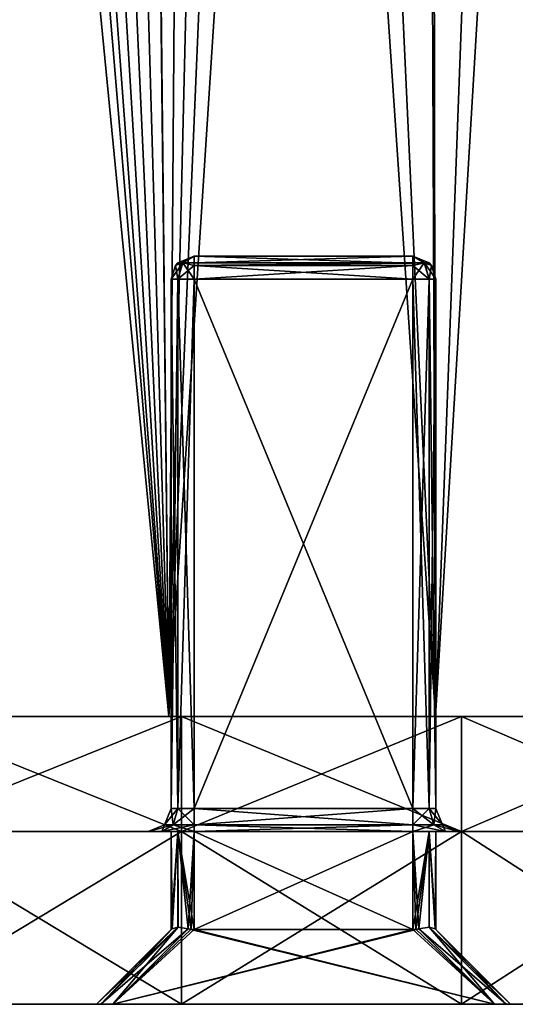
# Model space of a CAD drawing. Header units: millimetres. Extents: x -36.5 to 36.5, y -8.8 to 41.6.
# Tile 315 of 434: x 20.9 to 25.2, y -8.8 to -0.2. Entities that reach past the tile are written whole.
import ezdxf

# ---------------------------------------------------------------- set-up
doc = ezdxf.new("R2010")
doc.units = ezdxf.units.MM
doc.header["$LTSCALE"] = 65.185185
for name, color, linetype in [('2075', 7, 'CONTINUOUS'), ('2076', 7, 'CONTINUOUS'), ('2078', 7, 'CONTINUOUS'), ('2081', 7, 'CONTINUOUS'), ('2082', 7, 'CONTINUOUS'), ('2083', 7, 'CONTINUOUS'), ('2084', 7, 'CONTINUOUS'), ('2085', 7, 'CONTINUOUS'), ('2115', 7, 'CONTINUOUS'), ('2116', 7, 'CONTINUOUS'), ('2117', 7, 'CONTINUOUS'), ('2118', 7, 'CONTINUOUS'), ('2135', 7, 'CONTINUOUS'), ('2136', 7, 'CONTINUOUS'), ('2137', 7, 'CONTINUOUS'), ('2138', 7, 'CONTINUOUS'), ('2139', 7, 'CONTINUOUS'), ('2140', 7, 'CONTINUOUS'), ('2141', 7, 'CONTINUOUS'), ('2142', 7, 'CONTINUOUS'), ('2143', 7, 'CONTINUOUS'), ('2144', 7, 'CONTINUOUS'), ('2145', 7, 'CONTINUOUS'), ('2146', 7, 'CONTINUOUS'), ('2147', 7, 'CONTINUOUS'), ('2148', 7, 'CONTINUOUS'), ('2149', 7, 'CONTINUOUS'), ('2150', 7, 'CONTINUOUS'), ('2224', 7, 'CONTINUOUS'), ('2225', 7, 'CONTINUOUS'), ('2230', 7, 'CONTINUOUS'), ('2231', 7, 'CONTINUOUS'), ('2232', 7, 'CONTINUOUS'), ('2233', 7, 'CONTINUOUS'), ('2252', 7, 'CONTINUOUS'), ('2254', 7, 'CONTINUOUS'), ('2255', 7, 'CONTINUOUS'), ('2256', 7, 'CONTINUOUS'), ('2257', 7, 'CONTINUOUS'), ('2278', 7, 'CONTINUOUS'), ('2279', 7, 'CONTINUOUS'), ('2280', 7, 'CONTINUOUS'), ('2281', 7, 'CONTINUOUS'), ('2282', 7, 'CONTINUOUS'), ('2283', 7, 'CONTINUOUS'), ('2284', 7, 'CONTINUOUS'), ('2285', 7, 'CONTINUOUS'), ('555', 7, 'CONTINUOUS')]:
    doc.layers.add(name, color=color, linetype=linetype)

msp = doc.modelspace()

# ---------------------------------------------------------------- linework, layer by layer
at = {"layer": '2075', "color": 7, "linetype": 'CONTINUOUS'}
for points in [[(22.1778, -6.3, 15.0129), (19.8, -6.3, 15.2), (22.2902, -6.3, 16.5133), (22.1778, -6.3, 15.0129)], [(22.2902, -6.3, 16.5133), (19.8, -6.3, 15.2), (19.8, -6.3, 16.7), (22.2902, -6.3, 16.5133)], [(19.8, -6.3, -15.2), (22.1778, -6.3, -15.0129), (19.8, -6.3, -16.7), (19.8, -6.3, -15.2)], [(19.8, -6.3, -16.7), (22.1778, -6.3, -15.0129), (22.2902, -6.3, -16.5133), (19.8, -6.3, -16.7)], [(22.1778, -6.3, -15.0129), (24.4971, -6.3, -14.4561), (22.2902, -6.3, -16.5133), (22.1778, -6.3, -15.0129)], [(24.4971, -6.3, 14.4561), (22.1778, -6.3, 15.0129), (22.2902, -6.3, 16.5133), (24.4971, -6.3, 14.4561)], [(22.2902, -6.3, -16.5133), (24.4971, -6.3, -14.4561), (24.7235, -6.3, -15.9576), (22.2902, -6.3, -16.5133)], [(24.7235, -6.3, 15.9576), (24.4971, -6.3, 14.4561), (22.2902, -6.3, 16.5133), (24.7235, -6.3, 15.9576)], [(24.4971, -6.3, -14.4561), (26.7007, -6.3, -13.5433), (24.7235, -6.3, -15.9576), (24.4971, -6.3, -14.4561)], [(26.7007, -6.3, 13.5433), (24.4971, -6.3, 14.4561), (24.7235, -6.3, 15.9576), (26.7007, -6.3, 13.5433)], [(24.7235, -6.3, -15.9576), (26.7007, -6.3, -13.5433), (27.0468, -6.3, -15.0455), (24.7235, -6.3, -15.9576)], [(27.0468, -6.3, 15.0455), (26.7007, -6.3, 13.5433), (24.7235, -6.3, 15.9576), (27.0468, -6.3, 15.0455)]]:
    msp.add_3dface(points, dxfattribs=at)
at = {"layer": '2076', "color": 7, "linetype": 'CONTINUOUS'}
for points in [[(22.2902, -7.3, 16.5133), (19.8, -7.3, 16.7), (22.1172, -7.3, 1.3029), (22.2902, -7.3, 16.5133)], [(19.8, -7.3, 16.7), (19.84, -7.3, 11.152), (22, -7.3, -7.37), (19.8, -7.3, 16.7)], [(22.1172, -7.3, 1.3029), (19.8, -7.3, 16.7), (22, -7.3, 1.02), (22.1172, -7.3, 1.3029)], [(22, -7.3, 1.02), (19.8, -7.3, 16.7), (22, -7.3, -7.37), (22, -7.3, 1.02)], [(19.8, -7.3, -16.7), (22.2902, -7.3, -16.5133), (19.84, -7.3, 8.712), (19.8, -7.3, -16.7)], [(19.84, -7.3, 8.712), (22.2902, -7.3, -16.5133), (19.84, -7.3, 11.152), (19.84, -7.3, 8.712)], [(19.84, -7.3, 11.152), (22.2902, -7.3, -16.5133), (22, -7.3, -7.37), (19.84, -7.3, 11.152)], [(22, -7.3, -7.37), (22.2902, -7.3, -16.5133), (22.1171, -7.3, -7.6528), (22, -7.3, -7.37)], [(22.2902, -7.3, -16.5133), (22.4, -7.3, -7.77), (22.1171, -7.3, -7.6528), (22.2902, -7.3, -16.5133)], [(22.4, -7.3, 1.42), (22.2902, -7.3, 16.5133), (22.1172, -7.3, 1.3029), (22.4, -7.3, 1.42)], [(24.7235, -7.3, 15.9576), (22.2902, -7.3, 16.5133), (24.7, -7.3, 1.02), (24.7235, -7.3, 15.9576)], [(24.7, -7.3, 1.02), (22.2902, -7.3, 16.5133), (24.5829, -7.3, 1.3028), (24.7, -7.3, 1.02)], [(24.5829, -7.3, 1.3028), (22.2902, -7.3, 16.5133), (24.3, -7.3, 1.42), (24.5829, -7.3, 1.3028)], [(24.3, -7.3, 1.42), (22.2902, -7.3, 16.5133), (22.4, -7.3, 1.42), (24.3, -7.3, 1.42)], [(22.2902, -7.3, -16.5133), (24.7235, -7.3, -15.9576), (22.4, -7.3, -7.77), (22.2902, -7.3, -16.5133)], [(22.4, -7.3, -7.77), (24.7235, -7.3, -15.9576), (24.3, -7.3, -7.77), (22.4, -7.3, -7.77)], [(24.3, -7.3, -7.77), (24.7235, -7.3, -15.9576), (24.5828, -7.3, -7.6529), (24.3, -7.3, -7.77)], [(24.5828, -7.3, -7.6529), (24.7235, -7.3, -15.9576), (24.7, -7.3, -7.37), (24.5828, -7.3, -7.6529)], [(24.7235, -7.3, -15.9576), (24.7235, -7.3, 15.9576), (24.7, -7.3, 1.02), (24.7235, -7.3, -15.9576)], [(24.7, -7.3, -7.37), (24.7235, -7.3, -15.9576), (24.7, -7.3, 1.02), (24.7, -7.3, -7.37)], [(27.0468, -7.3, 15.0455), (24.7235, -7.3, 15.9576), (27.0468, -7.3, -15.0455), (27.0468, -7.3, 15.0455)], [(27.0468, -7.3, -15.0455), (24.7235, -7.3, 15.9576), (24.7235, -7.3, -15.9576), (27.0468, -7.3, -15.0455)]]:
    msp.add_3dface(points, dxfattribs=at)
at = {"layer": '2078', "color": 7, "linetype": 'CONTINUOUS'}
for points in [[(19.8, -6.3, -16.7), (22.2902, -6.3, -16.5133), (19.8, -7.3, -16.7), (19.8, -6.3, -16.7)], [(22.2902, -6.3, -16.5133), (22.2902, -7.3, -16.5133), (19.8, -7.3, -16.7), (22.2902, -6.3, -16.5133)], [(22.2902, -6.3, 16.5133), (19.8, -6.3, 16.7), (22.2902, -7.3, 16.5133), (22.2902, -6.3, 16.5133)], [(19.8, -6.3, 16.7), (19.8, -7.3, 16.7), (22.2902, -7.3, 16.5133), (19.8, -6.3, 16.7)], [(22.2902, -6.3, -16.5133), (24.7235, -6.3, -15.9576), (22.2902, -7.3, -16.5133), (22.2902, -6.3, -16.5133)], [(24.7235, -6.3, -15.9576), (24.7235, -7.3, -15.9576), (22.2902, -7.3, -16.5133), (24.7235, -6.3, -15.9576)], [(24.7235, -6.3, 15.9576), (22.2902, -6.3, 16.5133), (24.7235, -7.3, 15.9576), (24.7235, -6.3, 15.9576)], [(22.2902, -6.3, 16.5133), (22.2902, -7.3, 16.5133), (24.7235, -7.3, 15.9576), (22.2902, -6.3, 16.5133)], [(24.7235, -6.3, -15.9576), (27.0468, -6.3, -15.0455), (24.7235, -7.3, -15.9576), (24.7235, -6.3, -15.9576)], [(27.0468, -6.3, -15.0455), (27.0468, -7.3, -15.0455), (24.7235, -7.3, -15.9576), (27.0468, -6.3, -15.0455)], [(27.0468, -6.3, 15.0455), (24.7235, -6.3, 15.9576), (27.0468, -7.3, 15.0455), (27.0468, -6.3, 15.0455)], [(24.7235, -6.3, 15.9576), (24.7235, -7.3, 15.9576), (27.0468, -7.3, 15.0455), (24.7235, -6.3, 15.9576)]]:
    msp.add_3dface(points, dxfattribs=at)
at = {"layer": '2081', "color": 7, "linetype": 'CONTINUOUS'}
for points in [[(22.4, -2.3, 1.02), (22.4, -2.3, -7.37), (24.3, -2.3, -7.37), (22.4, -2.3, 1.02)], [(24.3, -2.3, 1.02), (22.4, -2.3, 1.02), (24.3, -2.3, -7.37), (24.3, -2.3, 1.02)]]:
    msp.add_3dface(points, dxfattribs=at)
at = {"layer": '2082', "color": 7, "linetype": 'CONTINUOUS'}
for points in [[(24.3, -7.1, 1.22), (22.4, -7.1, 1.22), (22.4, -2.5, 1.22), (24.3, -7.1, 1.22)], [(24.3, -2.5, 1.22), (24.3, -7.1, 1.22), (22.4, -2.5, 1.22), (24.3, -2.5, 1.22)]]:
    msp.add_3dface(points, dxfattribs=at)
at = {"layer": '2083', "color": 7, "linetype": 'CONTINUOUS'}
for points in [[(22.2, -7.1, 1.02), (22.2, -7.1, -7.37), (22.2, -2.5, 1.02), (22.2, -7.1, 1.02)], [(22.2, -2.5, 1.02), (22.2, -7.1, -7.37), (22.2, -2.5, -7.37), (22.2, -2.5, 1.02)]]:
    msp.add_3dface(points, dxfattribs=at)
at = {"layer": '2084', "color": 7, "linetype": 'CONTINUOUS'}
for points in [[(22.4, -7.1, -7.57), (24.3, -7.1, -7.57), (24.3, -2.5, -7.57), (22.4, -7.1, -7.57)], [(22.4, -2.5, -7.57), (22.4, -7.1, -7.57), (24.3, -2.5, -7.57), (22.4, -2.5, -7.57)]]:
    msp.add_3dface(points, dxfattribs=at)
at = {"layer": '2085', "color": 7, "linetype": 'CONTINUOUS'}
for points in [[(24.5, -7.1, -7.37), (24.5, -7.1, 1.02), (24.5, -2.5, -7.37), (24.5, -7.1, -7.37)], [(24.5, -2.5, -7.37), (24.5, -7.1, 1.02), (24.5, -2.5, 1.02), (24.5, -2.5, -7.37)]]:
    msp.add_3dface(points, dxfattribs=at)
at = {"layer": '2115', "color": 7, "linetype": 'CONTINUOUS'}
for points in [[(24.3, -2.5, -7.57), (24.3, -7.1, -7.57), (24.4414, -7.1, -7.5114), (24.3, -2.5, -7.57)], [(24.3, -2.5, -7.57), (24.4414, -7.1, -7.5114), (24.4414, -2.5, -7.5114), (24.3, -2.5, -7.57)], [(24.5, -7.1, -7.37), (24.5, -2.5, -7.37), (24.4414, -2.5, -7.5114), (24.5, -7.1, -7.37)], [(24.4414, -7.1, -7.5114), (24.5, -7.1, -7.37), (24.4414, -2.5, -7.5114), (24.4414, -7.1, -7.5114)]]:
    msp.add_3dface(points, dxfattribs=at)
at = {"layer": '2116', "color": 7, "linetype": 'CONTINUOUS'}
for points in [[(22.2, -2.5, -7.37), (22.2, -7.1, -7.37), (22.2586, -7.1, -7.5114), (22.2, -2.5, -7.37)], [(22.2, -2.5, -7.37), (22.2586, -7.1, -7.5114), (22.2586, -2.5, -7.5114), (22.2, -2.5, -7.37)], [(22.4, -7.1, -7.57), (22.4, -2.5, -7.57), (22.2586, -2.5, -7.5114), (22.4, -7.1, -7.57)], [(22.2586, -7.1, -7.5114), (22.4, -7.1, -7.57), (22.2586, -2.5, -7.5114), (22.2586, -7.1, -7.5114)]]:
    msp.add_3dface(points, dxfattribs=at)
at = {"layer": '2117', "color": 7, "linetype": 'CONTINUOUS'}
for points in [[(24.3, -7.1, 1.22), (24.3, -2.5, 1.22), (24.4414, -2.5, 1.1614), (24.3, -7.1, 1.22)], [(24.4414, -7.1, 1.1614), (24.3, -7.1, 1.22), (24.4414, -2.5, 1.1614), (24.4414, -7.1, 1.1614)], [(24.5, -2.5, 1.02), (24.5, -7.1, 1.02), (24.4414, -7.1, 1.1614), (24.5, -2.5, 1.02)], [(24.5, -2.5, 1.02), (24.4414, -7.1, 1.1614), (24.4414, -2.5, 1.1614), (24.5, -2.5, 1.02)]]:
    msp.add_3dface(points, dxfattribs=at)
at = {"layer": '2118', "color": 7, "linetype": 'CONTINUOUS'}
for points in [[(22.2, -7.1, 1.02), (22.2, -2.5, 1.02), (22.2586, -2.5, 1.1614), (22.2, -7.1, 1.02)], [(22.2586, -7.1, 1.1614), (22.2, -7.1, 1.02), (22.2586, -2.5, 1.1614), (22.2586, -7.1, 1.1614)], [(22.4, -2.5, 1.22), (22.4, -7.1, 1.22), (22.2586, -7.1, 1.1614), (22.4, -2.5, 1.22)], [(22.4, -2.5, 1.22), (22.2586, -7.1, 1.1614), (22.2586, -2.5, 1.1614), (22.4, -2.5, 1.22)]]:
    msp.add_3dface(points, dxfattribs=at)
at = {"layer": '2135', "color": 7, "linetype": 'CONTINUOUS'}
for points in [[(24.3, -2.3, -7.37), (22.4, -2.3, -7.37), (22.4, -2.3591, -7.512), (24.3, -2.3, -7.37)], [(24.3, -2.3, -7.37), (22.4, -2.3591, -7.512), (24.3, -2.3591, -7.512), (24.3, -2.3, -7.37)], [(22.4, -2.3825, -7.5318), (24.3, -2.3825, -7.5318), (24.3, -2.3591, -7.512), (22.4, -2.3825, -7.5318)], [(22.4, -2.3591, -7.512), (22.4, -2.3825, -7.5318), (24.3, -2.3591, -7.512), (22.4, -2.3591, -7.512)], [(22.4, -2.5, -7.57), (24.3, -2.5, -7.57), (24.3, -2.3825, -7.5318), (22.4, -2.5, -7.57)], [(22.4, -2.3825, -7.5318), (22.4, -2.5, -7.57), (24.3, -2.3825, -7.5318), (22.4, -2.3825, -7.5318)]]:
    msp.add_3dface(points, dxfattribs=at)
at = {"layer": '2136', "color": 7, "linetype": 'CONTINUOUS'}
for points in [[(24.4432, -2.3603, -7.37), (24.3, -2.3, -7.37), (24.4002, -2.3586, -7.4698), (24.4432, -2.3603, -7.37)], [(24.4002, -2.3586, -7.4698), (24.3, -2.3, -7.37), (24.3, -2.3591, -7.512), (24.4002, -2.3586, -7.4698)], [(24.3, -2.3825, -7.5318), (24.4002, -2.3586, -7.4698), (24.3, -2.3591, -7.512), (24.3, -2.3825, -7.5318)], [(24.3, -2.3825, -7.5318), (24.4414, -2.5, -7.5114), (24.4002, -2.3586, -7.4698), (24.3, -2.3825, -7.5318)], [(24.3, -2.5, -7.57), (24.4414, -2.5, -7.5114), (24.3, -2.3825, -7.5318), (24.3, -2.5, -7.57)], [(24.462, -2.3827, -7.37), (24.4432, -2.3603, -7.37), (24.4002, -2.3586, -7.4698), (24.462, -2.3827, -7.37)], [(24.4414, -2.5, -7.5114), (24.5, -2.5, -7.37), (24.4002, -2.3586, -7.4698), (24.4414, -2.5, -7.5114)], [(24.5, -2.5, -7.37), (24.462, -2.3827, -7.37), (24.4002, -2.3586, -7.4698), (24.5, -2.5, -7.37)]]:
    msp.add_3dface(points, dxfattribs=at)
at = {"layer": '2137', "color": 7, "linetype": 'CONTINUOUS'}
for points in [[(24.3, -2.3, 1.02), (24.3, -2.3, -7.37), (24.4432, -2.3603, -7.37), (24.3, -2.3, 1.02)], [(24.442, -2.3591, 1.02), (24.3, -2.3, 1.02), (24.4432, -2.3603, -7.37), (24.442, -2.3591, 1.02)], [(24.4618, -2.3825, 1.02), (24.442, -2.3591, 1.02), (24.4432, -2.3603, -7.37), (24.4618, -2.3825, 1.02)], [(24.462, -2.3827, -7.37), (24.4618, -2.3825, 1.02), (24.4432, -2.3603, -7.37), (24.462, -2.3827, -7.37)], [(24.5, -2.5, -7.37), (24.5, -2.5, 1.02), (24.4618, -2.3825, 1.02), (24.5, -2.5, -7.37)], [(24.5, -2.5, -7.37), (24.4618, -2.3825, 1.02), (24.462, -2.3827, -7.37), (24.5, -2.5, -7.37)]]:
    msp.add_3dface(points, dxfattribs=at)
at = {"layer": '2138', "color": 7, "linetype": 'CONTINUOUS'}
for points in [[(24.3, -2.3603, 1.1632), (24.3, -2.3, 1.02), (24.3998, -2.3586, 1.1202), (24.3, -2.3603, 1.1632)], [(24.3998, -2.3586, 1.1202), (24.3, -2.3, 1.02), (24.442, -2.3591, 1.02), (24.3998, -2.3586, 1.1202)], [(24.3, -2.3827, 1.182), (24.3, -2.3603, 1.1632), (24.3998, -2.3586, 1.1202), (24.3, -2.3827, 1.182)], [(24.4414, -2.5, 1.1614), (24.3, -2.5, 1.22), (24.3998, -2.3586, 1.1202), (24.4414, -2.5, 1.1614)], [(24.3, -2.5, 1.22), (24.3, -2.3827, 1.182), (24.3998, -2.3586, 1.1202), (24.3, -2.5, 1.22)], [(24.4618, -2.3825, 1.02), (24.3998, -2.3586, 1.1202), (24.442, -2.3591, 1.02), (24.4618, -2.3825, 1.02)], [(24.4618, -2.3825, 1.02), (24.4414, -2.5, 1.1614), (24.3998, -2.3586, 1.1202), (24.4618, -2.3825, 1.02)], [(24.5, -2.5, 1.02), (24.4414, -2.5, 1.1614), (24.4618, -2.3825, 1.02), (24.5, -2.5, 1.02)]]:
    msp.add_3dface(points, dxfattribs=at)
at = {"layer": '2139', "color": 7, "linetype": 'CONTINUOUS'}
for points in [[(22.4, -2.3, 1.02), (24.3, -2.3, 1.02), (24.3, -2.3603, 1.1632), (22.4, -2.3, 1.02)], [(22.4, -2.3591, 1.162), (22.4, -2.3, 1.02), (24.3, -2.3603, 1.1632), (22.4, -2.3591, 1.162)], [(22.4, -2.3825, 1.1818), (22.4, -2.3591, 1.162), (24.3, -2.3603, 1.1632), (22.4, -2.3825, 1.1818)], [(24.3, -2.3827, 1.182), (22.4, -2.3825, 1.1818), (24.3, -2.3603, 1.1632), (24.3, -2.3827, 1.182)], [(24.3, -2.5, 1.22), (22.4, -2.5, 1.22), (22.4, -2.3825, 1.1818), (24.3, -2.5, 1.22)], [(24.3, -2.5, 1.22), (22.4, -2.3825, 1.1818), (24.3, -2.3827, 1.182), (24.3, -2.5, 1.22)]]:
    msp.add_3dface(points, dxfattribs=at)
at = {"layer": '2140', "color": 7, "linetype": 'CONTINUOUS'}
for points in [[(22.2568, -2.3603, 1.02), (22.4, -2.3, 1.02), (22.2998, -2.3586, 1.1198), (22.2568, -2.3603, 1.02)], [(22.2998, -2.3586, 1.1198), (22.4, -2.3, 1.02), (22.4, -2.3591, 1.162), (22.2998, -2.3586, 1.1198)], [(22.2586, -2.5, 1.1614), (22.2, -2.5, 1.02), (22.2998, -2.3586, 1.1198), (22.2586, -2.5, 1.1614)], [(22.2, -2.5, 1.02), (22.238, -2.3827, 1.02), (22.2998, -2.3586, 1.1198), (22.2, -2.5, 1.02)], [(22.238, -2.3827, 1.02), (22.2568, -2.3603, 1.02), (22.2998, -2.3586, 1.1198), (22.238, -2.3827, 1.02)], [(22.4, -2.3825, 1.1818), (22.2586, -2.5, 1.1614), (22.2998, -2.3586, 1.1198), (22.4, -2.3825, 1.1818)], [(22.4, -2.5, 1.22), (22.2586, -2.5, 1.1614), (22.4, -2.3825, 1.1818), (22.4, -2.5, 1.22)], [(22.4, -2.3825, 1.1818), (22.2998, -2.3586, 1.1198), (22.4, -2.3591, 1.162), (22.4, -2.3825, 1.1818)]]:
    msp.add_3dface(points, dxfattribs=at)
at = {"layer": '2141', "color": 7, "linetype": 'CONTINUOUS'}
for points in [[(22.4, -2.3, -7.37), (22.4, -2.3, 1.02), (22.2568, -2.3603, 1.02), (22.4, -2.3, -7.37)], [(22.258, -2.3591, -7.37), (22.4, -2.3, -7.37), (22.2568, -2.3603, 1.02), (22.258, -2.3591, -7.37)], [(22.2, -2.5, 1.02), (22.2, -2.5, -7.37), (22.2382, -2.3825, -7.37), (22.2, -2.5, 1.02)], [(22.2, -2.5, 1.02), (22.2382, -2.3825, -7.37), (22.238, -2.3827, 1.02), (22.2, -2.5, 1.02)], [(22.238, -2.3827, 1.02), (22.2382, -2.3825, -7.37), (22.2568, -2.3603, 1.02), (22.238, -2.3827, 1.02)], [(22.2382, -2.3825, -7.37), (22.258, -2.3591, -7.37), (22.2568, -2.3603, 1.02), (22.2382, -2.3825, -7.37)]]:
    msp.add_3dface(points, dxfattribs=at)
at = {"layer": '2142', "color": 7, "linetype": 'CONTINUOUS'}
for points in [[(22.3, -2.3586, -7.47), (22.4, -2.3, -7.37), (22.258, -2.3591, -7.37), (22.3, -2.3586, -7.47)], [(22.4, -2.3, -7.37), (22.3, -2.3586, -7.47), (22.4, -2.3825, -7.5318), (22.4, -2.3, -7.37)], [(22.4, -2.3, -7.37), (22.4, -2.3825, -7.5318), (22.4, -2.3591, -7.512), (22.4, -2.3, -7.37)], [(22.2, -2.5, -7.37), (22.2586, -2.5, -7.5114), (22.2382, -2.3825, -7.37), (22.2, -2.5, -7.37)], [(22.2382, -2.3825, -7.37), (22.3, -2.3586, -7.47), (22.258, -2.3591, -7.37), (22.2382, -2.3825, -7.37)], [(22.2382, -2.3825, -7.37), (22.2586, -2.5, -7.5114), (22.3, -2.3586, -7.47), (22.2382, -2.3825, -7.37)], [(22.2586, -2.5, -7.5114), (22.4, -2.5, -7.57), (22.3, -2.3586, -7.47), (22.2586, -2.5, -7.5114)], [(22.3, -2.3586, -7.47), (22.4, -2.5, -7.57), (22.4, -2.3825, -7.5318), (22.3, -2.3586, -7.47)]]:
    msp.add_3dface(points, dxfattribs=at)
at = {"layer": '2143', "color": 7, "linetype": 'CONTINUOUS'}
for points in [[(24.3, -7.1, -7.57), (22.4, -7.1, -7.57), (22.4, -7.2414, -7.6286), (24.3, -7.1, -7.57)], [(24.3, -7.1, -7.57), (22.4, -7.2414, -7.6286), (24.3, -7.2414, -7.6286), (24.3, -7.1, -7.57)], [(22.4, -7.3, -7.77), (24.3, -7.3, -7.77), (24.3, -7.2414, -7.6286), (22.4, -7.3, -7.77)], [(22.4, -7.2414, -7.6286), (22.4, -7.3, -7.77), (24.3, -7.2414, -7.6286), (22.4, -7.2414, -7.6286)]]:
    msp.add_3dface(points, dxfattribs=at)
at = {"layer": '2144', "color": 7, "linetype": 'CONTINUOUS'}
for points in [[(24.4414, -7.1, -7.5114), (24.3, -7.1, -7.57), (24.4828, -7.2414, -7.5528), (24.4414, -7.1, -7.5114)], [(24.3, -7.1, -7.57), (24.3, -7.2414, -7.6286), (24.4828, -7.2414, -7.5528), (24.3, -7.1, -7.57)], [(24.5, -7.1, -7.37), (24.4414, -7.1, -7.5114), (24.5586, -7.2414, -7.37), (24.5, -7.1, -7.37)], [(24.5586, -7.2414, -7.37), (24.4414, -7.1, -7.5114), (24.4828, -7.2414, -7.5528), (24.5586, -7.2414, -7.37)], [(24.3, -7.3, -7.77), (24.5828, -7.3, -7.6529), (24.3, -7.2414, -7.6286), (24.3, -7.3, -7.77)], [(24.3, -7.2414, -7.6286), (24.5828, -7.3, -7.6529), (24.4828, -7.2414, -7.5528), (24.3, -7.2414, -7.6286)], [(24.5828, -7.3, -7.6529), (24.7, -7.3, -7.37), (24.4828, -7.2414, -7.5528), (24.5828, -7.3, -7.6529)], [(24.7, -7.3, -7.37), (24.5586, -7.2414, -7.37), (24.4828, -7.2414, -7.5528), (24.7, -7.3, -7.37)]]:
    msp.add_3dface(points, dxfattribs=at)
at = {"layer": '2145', "color": 7, "linetype": 'CONTINUOUS'}
for points in [[(24.5, -7.1, 1.02), (24.5, -7.1, -7.37), (24.5586, -7.2414, -7.37), (24.5, -7.1, 1.02)], [(24.5586, -7.2414, 1.02), (24.5, -7.1, 1.02), (24.5586, -7.2414, -7.37), (24.5586, -7.2414, 1.02)], [(24.7, -7.3, -7.37), (24.7, -7.3, 1.02), (24.5586, -7.2414, 1.02), (24.7, -7.3, -7.37)], [(24.7, -7.3, -7.37), (24.5586, -7.2414, 1.02), (24.5586, -7.2414, -7.37), (24.7, -7.3, -7.37)]]:
    msp.add_3dface(points, dxfattribs=at)
at = {"layer": '2146', "color": 7, "linetype": 'CONTINUOUS'}
for points in [[(24.3, -7.1, 1.22), (24.4414, -7.1, 1.1614), (24.3, -7.2414, 1.2786), (24.3, -7.1, 1.22)], [(24.3, -7.2414, 1.2786), (24.4414, -7.1, 1.1614), (24.4828, -7.2414, 1.2028), (24.3, -7.2414, 1.2786)], [(24.4414, -7.1, 1.1614), (24.5, -7.1, 1.02), (24.4828, -7.2414, 1.2028), (24.4414, -7.1, 1.1614)], [(24.5, -7.1, 1.02), (24.5586, -7.2414, 1.02), (24.4828, -7.2414, 1.2028), (24.5, -7.1, 1.02)], [(24.5829, -7.3, 1.3028), (24.3, -7.3, 1.42), (24.4828, -7.2414, 1.2028), (24.5829, -7.3, 1.3028)], [(24.3, -7.3, 1.42), (24.3, -7.2414, 1.2786), (24.4828, -7.2414, 1.2028), (24.3, -7.3, 1.42)], [(24.5586, -7.2414, 1.02), (24.5829, -7.3, 1.3028), (24.4828, -7.2414, 1.2028), (24.5586, -7.2414, 1.02)], [(24.7, -7.3, 1.02), (24.5829, -7.3, 1.3028), (24.5586, -7.2414, 1.02), (24.7, -7.3, 1.02)]]:
    msp.add_3dface(points, dxfattribs=at)
at = {"layer": '2147', "color": 7, "linetype": 'CONTINUOUS'}
for points in [[(22.4, -7.1, 1.22), (24.3, -7.1, 1.22), (24.3, -7.2414, 1.2786), (22.4, -7.1, 1.22)], [(22.4, -7.2414, 1.2786), (22.4, -7.1, 1.22), (24.3, -7.2414, 1.2786), (22.4, -7.2414, 1.2786)], [(24.3, -7.3, 1.42), (22.4, -7.3, 1.42), (22.4, -7.2414, 1.2786), (24.3, -7.3, 1.42)], [(24.3, -7.3, 1.42), (22.4, -7.2414, 1.2786), (24.3, -7.2414, 1.2786), (24.3, -7.3, 1.42)]]:
    msp.add_3dface(points, dxfattribs=at)
at = {"layer": '2148', "color": 7, "linetype": 'CONTINUOUS'}
for points in [[(22.2, -7.1, 1.02), (22.2586, -7.1, 1.1614), (22.1414, -7.2414, 1.02), (22.2, -7.1, 1.02)], [(22.1414, -7.2414, 1.02), (22.2586, -7.1, 1.1614), (22.2172, -7.2414, 1.2028), (22.1414, -7.2414, 1.02)], [(22.2586, -7.1, 1.1614), (22.4, -7.1, 1.22), (22.2172, -7.2414, 1.2028), (22.2586, -7.1, 1.1614)], [(22.4, -7.1, 1.22), (22.4, -7.2414, 1.2786), (22.2172, -7.2414, 1.2028), (22.4, -7.1, 1.22)], [(22.1172, -7.3, 1.3029), (22, -7.3, 1.02), (22.2172, -7.2414, 1.2028), (22.1172, -7.3, 1.3029)], [(22, -7.3, 1.02), (22.1414, -7.2414, 1.02), (22.2172, -7.2414, 1.2028), (22, -7.3, 1.02)], [(22.4, -7.3, 1.42), (22.1172, -7.3, 1.3029), (22.4, -7.2414, 1.2786), (22.4, -7.3, 1.42)], [(22.4, -7.2414, 1.2786), (22.1172, -7.3, 1.3029), (22.2172, -7.2414, 1.2028), (22.4, -7.2414, 1.2786)]]:
    msp.add_3dface(points, dxfattribs=at)
at = {"layer": '2149', "color": 7, "linetype": 'CONTINUOUS'}
for points in [[(22.2, -7.1, -7.37), (22.2, -7.1, 1.02), (22.1414, -7.2414, 1.02), (22.2, -7.1, -7.37)], [(22.1414, -7.2414, -7.37), (22.2, -7.1, -7.37), (22.1414, -7.2414, 1.02), (22.1414, -7.2414, -7.37)], [(22, -7.3, 1.02), (22, -7.3, -7.37), (22.1414, -7.2414, -7.37), (22, -7.3, 1.02)], [(22, -7.3, 1.02), (22.1414, -7.2414, -7.37), (22.1414, -7.2414, 1.02), (22, -7.3, 1.02)]]:
    msp.add_3dface(points, dxfattribs=at)
at = {"layer": '2150', "color": 7, "linetype": 'CONTINUOUS'}
for points in [[(22.2, -7.1, -7.37), (22.1414, -7.2414, -7.37), (22.2172, -7.2414, -7.5528), (22.2, -7.1, -7.37)], [(22.2586, -7.1, -7.5114), (22.2, -7.1, -7.37), (22.2172, -7.2414, -7.5528), (22.2586, -7.1, -7.5114)], [(22.2586, -7.1, -7.5114), (22.2172, -7.2414, -7.5528), (22.4, -7.2414, -7.6286), (22.2586, -7.1, -7.5114)], [(22.4, -7.1, -7.57), (22.2586, -7.1, -7.5114), (22.4, -7.2414, -7.6286), (22.4, -7.1, -7.57)], [(22, -7.3, -7.37), (22.1171, -7.3, -7.6528), (22.1414, -7.2414, -7.37), (22, -7.3, -7.37)], [(22.1171, -7.3, -7.6528), (22.4, -7.3, -7.77), (22.2172, -7.2414, -7.5528), (22.1171, -7.3, -7.6528)], [(22.1414, -7.2414, -7.37), (22.1171, -7.3, -7.6528), (22.2172, -7.2414, -7.5528), (22.1414, -7.2414, -7.37)], [(22.2172, -7.2414, -7.5528), (22.4, -7.3, -7.77), (22.4, -7.2414, -7.6286), (22.2172, -7.2414, -7.5528)]]:
    msp.add_3dface(points, dxfattribs=at)
at = {"layer": '2224', "color": 7, "linetype": 'CONTINUOUS'}
for points in [[(22.2895, -7.3, -16.5134), (19.8, -7.3, -16.7), (22.2586, -7.3, -7.5114), (22.2895, -7.3, -16.5134)], [(22.2895, -7.3, 16.5134), (19.8, -7.3, -16.7), (19.8, -7.3, 16.7), (22.2895, -7.3, 16.5134)], [(19.8, -7.3, -16.7), (22.2895, -7.3, 16.5134), (22.2, -7.3, 1.02), (19.8, -7.3, -16.7)], [(22.2586, -7.3, -7.5114), (19.8, -7.3, -16.7), (22.2, -7.3, -7.37), (22.2586, -7.3, -7.5114)], [(22.2, -7.3, -7.37), (19.8, -7.3, -16.7), (22.2, -7.3, 1.02), (22.2, -7.3, -7.37)], [(22.2, -7.3, 1.02), (22.2895, -7.3, 16.5134), (22.2586, -7.3, 1.1614), (22.2, -7.3, 1.02)], [(22.4, -7.3, -7.57), (22.2895, -7.3, -16.5134), (22.2586, -7.3, -7.5114), (22.4, -7.3, -7.57)], [(22.2586, -7.3, 1.1614), (22.2895, -7.3, 16.5134), (22.4, -7.3, 1.22), (22.2586, -7.3, 1.1614)], [(24.7231, -7.3, -15.9578), (22.2895, -7.3, -16.5134), (24.5, -7.3, -7.37), (24.7231, -7.3, -15.9578)], [(24.5, -7.3, -7.37), (22.2895, -7.3, -16.5134), (24.4414, -7.3, -7.5114), (24.5, -7.3, -7.37)], [(24.4414, -7.3, -7.5114), (22.2895, -7.3, -16.5134), (24.3, -7.3, -7.57), (24.4414, -7.3, -7.5114)], [(24.3, -7.3, -7.57), (22.2895, -7.3, -16.5134), (22.4, -7.3, -7.57), (24.3, -7.3, -7.57)], [(22.2895, -7.3, 16.5134), (24.7231, -7.3, 15.9578), (22.4, -7.3, 1.22), (22.2895, -7.3, 16.5134)], [(22.4, -7.3, 1.22), (24.7231, -7.3, 15.9578), (24.3, -7.3, 1.22), (22.4, -7.3, 1.22)], [(24.3, -7.3, 1.22), (24.7231, -7.3, 15.9578), (24.4414, -7.3, 1.1614), (24.3, -7.3, 1.22)], [(24.7231, -7.3, 15.9578), (24.5, -7.3, 1.02), (24.4414, -7.3, 1.1614), (24.7231, -7.3, 15.9578)], [(24.7231, -7.3, 15.9578), (24.7231, -7.3, -15.9578), (24.5, -7.3, -7.37), (24.7231, -7.3, 15.9578)], [(24.5, -7.3, 1.02), (24.7231, -7.3, 15.9578), (24.5, -7.3, -7.37), (24.5, -7.3, 1.02)], [(27.0467, -7.3, -15.0457), (24.7231, -7.3, -15.9578), (27.0467, -7.3, 15.0457), (27.0467, -7.3, -15.0457)], [(27.0467, -7.3, 15.0457), (24.7231, -7.3, -15.9578), (24.7231, -7.3, 15.9578), (27.0467, -7.3, 15.0457)]]:
    msp.add_3dface(points, dxfattribs=at)
at = {"layer": '2225', "color": 7, "linetype": 'CONTINUOUS'}
for points in [[(22.2895, -8.8, 16.5134), (19.8, -8.8, 16.7), (21.6914, -8.8, 1.87), (22.2895, -8.8, 16.5134)], [(19.8, -8.8, 16.7), (20.29, -8.8, 11.8606), (21.55, -8.8, 1.7286), (19.8, -8.8, 16.7)], [(21.6914, -8.8, 1.87), (19.8, -8.8, 16.7), (21.5881, -8.8, 1.8323), (21.6914, -8.8, 1.87)], [(21.5881, -8.8, 1.8323), (19.8, -8.8, 16.7), (21.55, -8.8, 1.7286), (21.5881, -8.8, 1.8323)], [(19.8, -8.8, -16.7), (22.2895, -8.8, -16.5134), (20.129, -8.8, 7.6959), (19.8, -8.8, -16.7)], [(20.129, -8.8, 7.6959), (22.2895, -8.8, -16.5134), (21.55, -8.8, -8.0786), (20.129, -8.8, 7.6959)], [(20.29, -8.8, 8.712), (20.129, -8.8, 7.6959), (21.55, -8.8, -8.0786), (20.29, -8.8, 8.712)], [(20.29, -8.8, 11.8606), (20.29, -8.8, 8.712), (21.55, -8.8, -8.0786), (20.29, -8.8, 11.8606)], [(21.55, -8.8, 1.7286), (20.29, -8.8, 11.8606), (21.55, -8.8, -8.0786), (21.55, -8.8, 1.7286)], [(21.55, -8.8, -8.0786), (22.2895, -8.8, -16.5134), (21.5877, -8.8, -8.1819), (21.55, -8.8, -8.0786)], [(21.5877, -8.8, -8.1819), (22.2895, -8.8, -16.5134), (21.6914, -8.8, -8.22), (21.5877, -8.8, -8.1819)], [(25.0086, -8.8, 1.87), (22.2895, -8.8, 16.5134), (21.6914, -8.8, 1.87), (25.0086, -8.8, 1.87)], [(22.2895, -8.8, -16.5134), (24.7231, -8.8, -15.9578), (21.6914, -8.8, -8.22), (22.2895, -8.8, -16.5134)], [(24.7231, -8.8, -15.9578), (25.0086, -8.8, -8.22), (21.6914, -8.8, -8.22), (24.7231, -8.8, -15.9578)], [(24.7231, -8.8, 15.9578), (22.2895, -8.8, 16.5134), (25.0086, -8.8, 1.87), (24.7231, -8.8, 15.9578)], [(27.0467, -8.8, 15.0457), (24.7231, -8.8, 15.9578), (27.0467, -8.8, -15.0457), (27.0467, -8.8, 15.0457)], [(27.0467, -8.8, -15.0457), (24.7231, -8.8, 15.9578), (25.15, -8.8, 1.7286), (27.0467, -8.8, -15.0457)], [(25.15, -8.8, 1.7286), (24.7231, -8.8, 15.9578), (25.1123, -8.8, 1.8319), (25.15, -8.8, 1.7286)], [(25.1123, -8.8, 1.8319), (24.7231, -8.8, 15.9578), (25.0086, -8.8, 1.87), (25.1123, -8.8, 1.8319)], [(24.7231, -8.8, -15.9578), (27.0467, -8.8, -15.0457), (25.0086, -8.8, -8.22), (24.7231, -8.8, -15.9578)], [(25.0086, -8.8, -8.22), (27.0467, -8.8, -15.0457), (25.1119, -8.8, -8.1823), (25.0086, -8.8, -8.22)], [(25.1119, -8.8, -8.1823), (27.0467, -8.8, -15.0457), (25.15, -8.8, -8.0786), (25.1119, -8.8, -8.1823)], [(25.15, -8.8, -8.0786), (27.0467, -8.8, -15.0457), (25.15, -8.8, 1.7286), (25.15, -8.8, -8.0786)]]:
    msp.add_3dface(points, dxfattribs=at)
at = {"layer": '2230', "color": 7, "linetype": 'CONTINUOUS'}
for points in [[(24.3, -7.3, -7.57), (22.4, -7.3, -7.57), (24.3, -8.15, -7.57), (24.3, -7.3, -7.57)], [(24.3, -8.15, -7.57), (22.4, -7.3, -7.57), (22.4, -8.15, -7.57), (24.3, -8.15, -7.57)]]:
    msp.add_3dface(points, dxfattribs=at)
at = {"layer": '2231', "color": 7, "linetype": 'CONTINUOUS'}
for points in [[(22.2, -7.3, -7.37), (22.2, -7.3, 1.02), (22.2, -8.15, -7.37), (22.2, -7.3, -7.37)], [(22.2, -8.15, -7.37), (22.2, -7.3, 1.02), (22.2, -8.15, 1.02), (22.2, -8.15, -7.37)]]:
    msp.add_3dface(points, dxfattribs=at)
at = {"layer": '2232', "color": 7, "linetype": 'CONTINUOUS'}
for points in [[(22.4, -7.3, 1.22), (24.3, -7.3, 1.22), (22.4, -8.15, 1.22), (22.4, -7.3, 1.22)], [(22.4, -8.15, 1.22), (24.3, -7.3, 1.22), (24.3, -8.15, 1.22), (22.4, -8.15, 1.22)]]:
    msp.add_3dface(points, dxfattribs=at)
at = {"layer": '2233', "color": 7, "linetype": 'CONTINUOUS'}
for points in [[(24.5, -7.3, 1.02), (24.5, -7.3, -7.37), (24.5, -8.15, 1.02), (24.5, -7.3, 1.02)], [(24.5, -8.15, 1.02), (24.5, -7.3, -7.37), (24.5, -8.15, -7.37), (24.5, -8.15, 1.02)]]:
    msp.add_3dface(points, dxfattribs=at)
at = {"layer": '2252', "color": 7, "linetype": 'CONTINUOUS'}
for points in [[(19.8, -7.3, -16.7), (22.2895, -7.3, -16.5134), (19.8, -8.8, -16.7), (19.8, -7.3, -16.7)], [(22.2895, -7.3, -16.5134), (22.2895, -8.8, -16.5134), (19.8, -8.8, -16.7), (22.2895, -7.3, -16.5134)], [(22.2895, -7.3, 16.5134), (19.8, -7.3, 16.7), (22.2895, -8.8, 16.5134), (22.2895, -7.3, 16.5134)], [(19.8, -7.3, 16.7), (19.8, -8.8, 16.7), (22.2895, -8.8, 16.5134), (19.8, -7.3, 16.7)], [(22.2895, -7.3, -16.5134), (24.7231, -7.3, -15.9578), (22.2895, -8.8, -16.5134), (22.2895, -7.3, -16.5134)], [(24.7231, -7.3, -15.9578), (24.7231, -8.8, -15.9578), (22.2895, -8.8, -16.5134), (24.7231, -7.3, -15.9578)], [(24.7231, -7.3, 15.9578), (22.2895, -7.3, 16.5134), (24.7231, -8.8, 15.9578), (24.7231, -7.3, 15.9578)], [(22.2895, -7.3, 16.5134), (22.2895, -8.8, 16.5134), (24.7231, -8.8, 15.9578), (22.2895, -7.3, 16.5134)], [(24.7231, -7.3, -15.9578), (27.0467, -7.3, -15.0457), (24.7231, -8.8, -15.9578), (24.7231, -7.3, -15.9578)], [(27.0467, -7.3, -15.0457), (27.0467, -8.8, -15.0457), (24.7231, -8.8, -15.9578), (27.0467, -7.3, -15.0457)], [(27.0467, -7.3, 15.0457), (24.7231, -7.3, 15.9578), (27.0467, -8.8, 15.0457), (27.0467, -7.3, 15.0457)], [(24.7231, -7.3, 15.9578), (24.7231, -8.8, 15.9578), (27.0467, -8.8, 15.0457), (24.7231, -7.3, 15.9578)]]:
    msp.add_3dface(points, dxfattribs=at)
at = {"layer": '2254', "color": 7, "linetype": 'CONTINUOUS'}
for points in [[(24.4932, -8.1432, -7.4218), (25.15, -8.8, -8.0786), (24.4983, -8.1483, -7.3959), (24.4932, -8.1432, -7.4218)], [(24.4983, -8.1483, 1.0459), (25.15, -8.8, 1.7286), (24.4932, -8.1432, 1.0718), (24.4983, -8.1483, 1.0459)], [(25.15, -8.8, -8.0786), (25.15, -8.8, 1.7286), (24.4983, -8.1483, -7.3959), (25.15, -8.8, -8.0786)], [(24.5, -8.15, 1.02), (25.15, -8.8, 1.7286), (24.4983, -8.1483, 1.0459), (24.5, -8.15, 1.02)], [(25.15, -8.8, 1.7286), (24.5, -8.15, -7.37), (24.4983, -8.1483, -7.3959), (25.15, -8.8, 1.7286)], [(25.15, -8.8, 1.7286), (24.5, -8.15, 1.02), (24.5, -8.15, -7.37), (25.15, -8.8, 1.7286)]]:
    msp.add_3dface(points, dxfattribs=at)
at = {"layer": '2255', "color": 7, "linetype": 'CONTINUOUS'}
for points in [[(21.6914, -8.8, -8.22), (25.0086, -8.8, -8.22), (22.3482, -8.1432, -7.5632), (21.6914, -8.8, -8.22)], [(22.3482, -8.1432, -7.5632), (25.0086, -8.8, -8.22), (22.3741, -8.1483, -7.5683), (22.3482, -8.1432, -7.5632)], [(25.0086, -8.8, -8.22), (22.4, -8.15, -7.57), (22.3741, -8.1483, -7.5683), (25.0086, -8.8, -8.22)], [(25.0086, -8.8, -8.22), (24.3, -8.15, -7.57), (22.4, -8.15, -7.57), (25.0086, -8.8, -8.22)], [(24.3, -8.15, -7.57), (25.0086, -8.8, -8.22), (24.3259, -8.1483, -7.5683), (24.3, -8.15, -7.57)], [(24.3259, -8.1483, -7.5683), (25.0086, -8.8, -8.22), (24.3518, -8.1432, -7.5632), (24.3259, -8.1483, -7.5683)]]:
    msp.add_3dface(points, dxfattribs=at)
at = {"layer": '2256', "color": 7, "linetype": 'CONTINUOUS'}
for points in [[(22.2068, -8.1432, 1.0718), (21.55, -8.8, 1.7286), (22.2017, -8.1483, 1.0459), (22.2068, -8.1432, 1.0718)], [(22.2017, -8.1483, -7.3959), (21.55, -8.8, -8.0786), (22.2068, -8.1432, -7.4218), (22.2017, -8.1483, -7.3959)], [(21.55, -8.8, 1.7286), (21.55, -8.8, -8.0786), (22.2017, -8.1483, 1.0459), (21.55, -8.8, 1.7286)], [(22.2, -8.15, -7.37), (21.55, -8.8, -8.0786), (22.2017, -8.1483, -7.3959), (22.2, -8.15, -7.37)], [(21.55, -8.8, -8.0786), (22.2, -8.15, 1.02), (22.2017, -8.1483, 1.0459), (21.55, -8.8, -8.0786)], [(21.55, -8.8, -8.0786), (22.2, -8.15, -7.37), (22.2, -8.15, 1.02), (21.55, -8.8, -8.0786)]]:
    msp.add_3dface(points, dxfattribs=at)
at = {"layer": '2257', "color": 7, "linetype": 'CONTINUOUS'}
for points in [[(25.0086, -8.8, 1.87), (21.6914, -8.8, 1.87), (24.3518, -8.1432, 1.2132), (25.0086, -8.8, 1.87)], [(22.3741, -8.1483, 1.2183), (21.6914, -8.8, 1.87), (22.3482, -8.1432, 1.2132), (22.3741, -8.1483, 1.2183)], [(24.3518, -8.1432, 1.2132), (21.6914, -8.8, 1.87), (24.3259, -8.1483, 1.2183), (24.3518, -8.1432, 1.2132)], [(22.4, -8.15, 1.22), (21.6914, -8.8, 1.87), (22.3741, -8.1483, 1.2183), (22.4, -8.15, 1.22)], [(21.6914, -8.8, 1.87), (24.3, -8.15, 1.22), (24.3259, -8.1483, 1.2183), (21.6914, -8.8, 1.87)], [(21.6914, -8.8, 1.87), (22.4, -8.15, 1.22), (24.3, -8.15, 1.22), (21.6914, -8.8, 1.87)]]:
    msp.add_3dface(points, dxfattribs=at)
at = {"layer": '2278', "color": 7, "linetype": 'CONTINUOUS'}
for points in [[(24.4414, -7.3, -7.5114), (24.3, -7.3, -7.57), (24.3518, -8.1432, -7.5632), (24.4414, -7.3, -7.5114)], [(24.3, -7.3, -7.57), (24.3, -8.15, -7.57), (24.3259, -8.1483, -7.5683), (24.3, -7.3, -7.57)], [(24.3, -7.3, -7.57), (24.3259, -8.1483, -7.5683), (24.3518, -8.1432, -7.5632), (24.3, -7.3, -7.57)], [(24.4414, -7.3, -7.5114), (24.3518, -8.1432, -7.5632), (24.4418, -8.1293, -7.511), (24.4414, -7.3, -7.5114)], [(24.5, -7.3, -7.37), (24.4414, -7.3, -7.5114), (24.5, -8.15, -7.37), (24.5, -7.3, -7.37)], [(24.5, -8.15, -7.37), (24.4414, -7.3, -7.5114), (24.4983, -8.1483, -7.3959), (24.5, -8.15, -7.37)], [(24.4414, -7.3, -7.5114), (24.4932, -8.1432, -7.4218), (24.4983, -8.1483, -7.3959), (24.4414, -7.3, -7.5114)], [(24.4932, -8.1432, -7.4218), (24.4414, -7.3, -7.5114), (24.4418, -8.1293, -7.511), (24.4932, -8.1432, -7.4218)]]:
    msp.add_3dface(points, dxfattribs=at)
at = {"layer": '2279', "color": 7, "linetype": 'CONTINUOUS'}
for points in [[(24.3518, -8.1432, -7.5632), (25.1119, -8.8, -8.1823), (24.4418, -8.1293, -7.511), (24.3518, -8.1432, -7.5632)], [(25.0086, -8.8, -8.22), (25.1119, -8.8, -8.1823), (24.3518, -8.1432, -7.5632), (25.0086, -8.8, -8.22)], [(25.1119, -8.8, -8.1823), (25.15, -8.8, -8.0786), (24.4418, -8.1293, -7.511), (25.1119, -8.8, -8.1823)], [(25.15, -8.8, -8.0786), (24.4932, -8.1432, -7.4218), (24.4418, -8.1293, -7.511), (25.15, -8.8, -8.0786)]]:
    msp.add_3dface(points, dxfattribs=at)
at = {"layer": '2280', "color": 7, "linetype": 'CONTINUOUS'}
for points in [[(22.2586, -7.3, -7.5114), (22.2, -7.3, -7.37), (22.2068, -8.1432, -7.4218), (22.2586, -7.3, -7.5114)], [(22.2, -7.3, -7.37), (22.2, -8.15, -7.37), (22.2017, -8.1483, -7.3959), (22.2, -7.3, -7.37)], [(22.2, -7.3, -7.37), (22.2017, -8.1483, -7.3959), (22.2068, -8.1432, -7.4218), (22.2, -7.3, -7.37)], [(22.2586, -7.3, -7.5114), (22.2068, -8.1432, -7.4218), (22.259, -8.1293, -7.5118), (22.2586, -7.3, -7.5114)], [(22.4, -7.3, -7.57), (22.2586, -7.3, -7.5114), (22.4, -8.15, -7.57), (22.4, -7.3, -7.57)], [(22.4, -8.15, -7.57), (22.2586, -7.3, -7.5114), (22.3741, -8.1483, -7.5683), (22.4, -8.15, -7.57)], [(22.2586, -7.3, -7.5114), (22.3482, -8.1432, -7.5632), (22.3741, -8.1483, -7.5683), (22.2586, -7.3, -7.5114)], [(22.3482, -8.1432, -7.5632), (22.2586, -7.3, -7.5114), (22.259, -8.1293, -7.5118), (22.3482, -8.1432, -7.5632)]]:
    msp.add_3dface(points, dxfattribs=at)
at = {"layer": '2281', "color": 7, "linetype": 'CONTINUOUS'}
for points in [[(21.55, -8.8, -8.0786), (21.5877, -8.8, -8.1819), (22.2068, -8.1432, -7.4218), (21.55, -8.8, -8.0786)], [(21.5877, -8.8, -8.1819), (21.6914, -8.8, -8.22), (22.259, -8.1293, -7.5118), (21.5877, -8.8, -8.1819)], [(22.2068, -8.1432, -7.4218), (21.5877, -8.8, -8.1819), (22.259, -8.1293, -7.5118), (22.2068, -8.1432, -7.4218)], [(21.6914, -8.8, -8.22), (22.3482, -8.1432, -7.5632), (22.259, -8.1293, -7.5118), (21.6914, -8.8, -8.22)]]:
    msp.add_3dface(points, dxfattribs=at)
at = {"layer": '2282', "color": 7, "linetype": 'CONTINUOUS'}
for points in [[(24.3, -7.3, 1.22), (24.4414, -7.3, 1.1614), (24.3, -8.15, 1.22), (24.3, -7.3, 1.22)], [(24.3, -8.15, 1.22), (24.4414, -7.3, 1.1614), (24.3259, -8.1483, 1.2183), (24.3, -8.15, 1.22)], [(24.4414, -7.3, 1.1614), (24.3518, -8.1432, 1.2132), (24.3259, -8.1483, 1.2183), (24.4414, -7.3, 1.1614)], [(24.3518, -8.1432, 1.2132), (24.4414, -7.3, 1.1614), (24.441, -8.1293, 1.1618), (24.3518, -8.1432, 1.2132)], [(24.4414, -7.3, 1.1614), (24.4932, -8.1432, 1.0718), (24.441, -8.1293, 1.1618), (24.4414, -7.3, 1.1614)], [(24.4414, -7.3, 1.1614), (24.5, -7.3, 1.02), (24.4932, -8.1432, 1.0718), (24.4414, -7.3, 1.1614)], [(24.5, -7.3, 1.02), (24.4983, -8.1483, 1.0459), (24.4932, -8.1432, 1.0718), (24.5, -7.3, 1.02)], [(24.5, -7.3, 1.02), (24.5, -8.15, 1.02), (24.4983, -8.1483, 1.0459), (24.5, -7.3, 1.02)]]:
    msp.add_3dface(points, dxfattribs=at)
at = {"layer": '2283', "color": 7, "linetype": 'CONTINUOUS'}
for points in [[(25.0086, -8.8, 1.87), (24.3518, -8.1432, 1.2132), (24.441, -8.1293, 1.1618), (25.0086, -8.8, 1.87)], [(25.1123, -8.8, 1.8319), (25.0086, -8.8, 1.87), (24.441, -8.1293, 1.1618), (25.1123, -8.8, 1.8319)], [(24.4932, -8.1432, 1.0718), (25.1123, -8.8, 1.8319), (24.441, -8.1293, 1.1618), (24.4932, -8.1432, 1.0718)], [(25.15, -8.8, 1.7286), (25.1123, -8.8, 1.8319), (24.4932, -8.1432, 1.0718), (25.15, -8.8, 1.7286)]]:
    msp.add_3dface(points, dxfattribs=at)
at = {"layer": '2284', "color": 7, "linetype": 'CONTINUOUS'}
for points in [[(22.2, -7.3, 1.02), (22.2586, -7.3, 1.1614), (22.2, -8.15, 1.02), (22.2, -7.3, 1.02)], [(22.2, -8.15, 1.02), (22.2586, -7.3, 1.1614), (22.2017, -8.1483, 1.0459), (22.2, -8.15, 1.02)], [(22.2586, -7.3, 1.1614), (22.2068, -8.1432, 1.0718), (22.2017, -8.1483, 1.0459), (22.2586, -7.3, 1.1614)], [(22.2068, -8.1432, 1.0718), (22.2586, -7.3, 1.1614), (22.2582, -8.1293, 1.161), (22.2068, -8.1432, 1.0718)], [(22.2586, -7.3, 1.1614), (22.3482, -8.1432, 1.2132), (22.2582, -8.1293, 1.161), (22.2586, -7.3, 1.1614)], [(22.2586, -7.3, 1.1614), (22.4, -7.3, 1.22), (22.3482, -8.1432, 1.2132), (22.2586, -7.3, 1.1614)], [(22.4, -7.3, 1.22), (22.3741, -8.1483, 1.2183), (22.3482, -8.1432, 1.2132), (22.4, -7.3, 1.22)], [(22.4, -7.3, 1.22), (22.4, -8.15, 1.22), (22.3741, -8.1483, 1.2183), (22.4, -7.3, 1.22)]]:
    msp.add_3dface(points, dxfattribs=at)
at = {"layer": '2285', "color": 7, "linetype": 'CONTINUOUS'}
for points in [[(21.5881, -8.8, 1.8323), (21.55, -8.8, 1.7286), (22.2582, -8.1293, 1.161), (21.5881, -8.8, 1.8323)], [(21.55, -8.8, 1.7286), (22.2068, -8.1432, 1.0718), (22.2582, -8.1293, 1.161), (21.55, -8.8, 1.7286)], [(22.3482, -8.1432, 1.2132), (21.5881, -8.8, 1.8323), (22.2582, -8.1293, 1.161), (22.3482, -8.1432, 1.2132)], [(21.6914, -8.8, 1.87), (21.5881, -8.8, 1.8323), (22.3482, -8.1432, 1.2132), (21.6914, -8.8, 1.87)]]:
    msp.add_3dface(points, dxfattribs=at)
at = {"layer": '555', "color": 7, "linetype": 'CONTINUOUS'}
for points in [[(23.656, 28.4409, -14.7028), (24.4377, 28.6, -14.4752), (22.1778, -6.3, -15.0129), (23.656, 28.4409, -14.7028)], [(22.1778, -6.3, -15.0129), (24.4377, 28.6, -14.4752), (24.4971, -6.3, -14.4561), (22.1778, -6.3, -15.0129)], [(24.4377, 28.6, -14.4752), (26.5789, 28.6, -13.6046), (24.4971, -6.3, -14.4561), (24.4377, 28.6, -14.4752)], [(24.4971, -6.3, -14.4561), (26.5789, 28.6, -13.6046), (26.7007, -6.3, -13.5433), (24.4971, -6.3, -14.4561)], [(23.0059, 27.9964, -14.8581), (23.656, 28.4409, -14.7028), (22.1778, -6.3, -15.0129), (23.0059, 27.9964, -14.8581)], [(25.7839, 28.1803, 13.9726), (24.3602, 26.9243, 14.5), (24.4971, -6.3, 14.4561), (25.7839, 28.1803, 13.9726)], [(26.7007, -6.3, 13.5433), (25.7839, 28.1803, 13.9726), (24.4971, -6.3, 14.4561), (26.7007, -6.3, 13.5433)], [(21.826, 26.6495, -15.0644), (23.0059, 27.9964, -14.8581), (22.1778, -6.3, -15.0129), (21.826, 26.6495, -15.0644)], [(24.3602, 26.9243, 14.5), (23.0248, 25.3927, 14.854), (24.4971, -6.3, 14.4561), (24.3602, 26.9243, 14.5)], [(21.826, 26.6495, -15.0644), (19.8, -6.3, -15.2), (20.7336, 25.0829, -15.1713), (21.826, 26.6495, -15.0644)], [(19.8, -6.3, -15.2), (21.826, 26.6495, -15.0644), (22.1778, -6.3, -15.0129), (19.8, -6.3, -15.2)], [(23.0248, 25.3927, 14.854), (22.4111, 24.5222, 14.974), (24.4971, -6.3, 14.4561), (23.0248, 25.3927, 14.854)], [(22.4111, 24.5222, 14.974), (21.8465, 23.585, 15.0613), (22.1778, -6.3, 15.0129), (22.4111, 24.5222, 14.974)], [(24.4971, -6.3, 14.4561), (22.4111, 24.5222, 14.974), (22.1778, -6.3, 15.0129), (24.4971, -6.3, 14.4561)], [(21.8465, 23.585, 15.0613), (21.3422, 22.5891, 15.122), (22.1778, -6.3, 15.0129), (21.8465, 23.585, 15.0613)], [(21.3422, 22.5891, 15.122), (20.9065, 21.5406, 15.1593), (22.1778, -6.3, 15.0129), (21.3422, 22.5891, 15.122)], [(20.9065, 21.5406, 15.1593), (20.5487, 20.4535, 15.183), (22.1778, -6.3, 15.0129), (20.9065, 21.5406, 15.1593)], [(20.5487, 20.4535, 15.183), (20.2727, 19.3332, 15.1926), (22.1778, -6.3, 15.0129), (20.5487, 20.4535, 15.183)], [(20.2727, 19.3332, 15.1926), (20.0875, 18.7101, 15.1973), (22.1778, -6.3, 15.0129), (20.2727, 19.3332, 15.1926)], [(20.0875, 18.7101, 15.1973), (19.8, 18.1292, 15.2), (22.1778, -6.3, 15.0129), (20.0875, 18.7101, 15.1973)], [(19.8, 18.1292, 15.2), (19.8, -6.3, 15.2), (22.1778, -6.3, 15.0129), (19.8, 18.1292, 15.2)]]:
    msp.add_3dface(points, dxfattribs=at)

doc.saveas('drawing.dxf')
